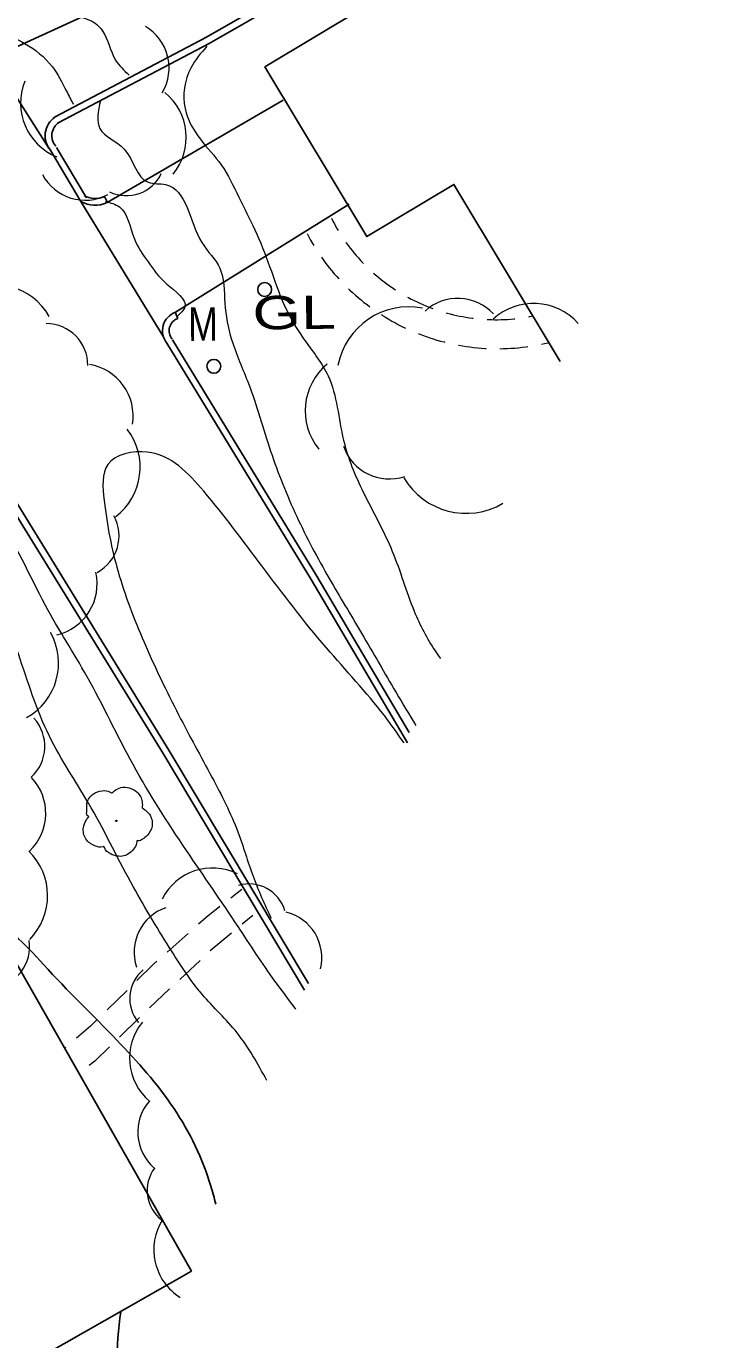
# Model space of a CAD drawing. Extents: x 2361708 to 2370558, y 6977955 to 6991887.
# Drawn here: x 2366409.9 to 2366507.2, y 6982252.6 to 6982441.6 of the extents above; entities that cross this region are included whole.
import ezdxf

# ---------------------------------------------------------------- set-up
doc = ezdxf.new("R2010")
doc.units = 0
doc.header["$LTSCALE"] = 1.9
for name, color, linetype, lineweight in [('11', 7, 'Continuous', 25), ('13', 7, 'Continuous', 13), ('2', 7, 'Continuous', 25), ('20', 7, 'Continuous', 25), ('29', 7, 'Continuous', 13), ('31', 7, 'Continuous', 13), ('35', 7, 'Continuous', 13)]:
    doc.layers.add(name, color=color, linetype=linetype, lineweight=lineweight)

msp = doc.modelspace()

# ---------------------------------------------------------------- linework, layer by layer
at = {"layer": '11'}
msp.add_lwpolyline([(2366507.198, 6982444.204), (2366494.262, 6982465.741), (2366444.245, 6982435.713), (2366458.908, 6982411.302), (2366471.417, 6982418.811), (2366486.701, 6982393.346)], dxfattribs=at)
msp.add_lwpolyline([(2366433.694, 6982262.485), (2366408.48, 6982306.817), (2366404.472, 6982304.538), (2366399.142, 6982313.908), (2366378.105, 6982301.958), (2366376.6, 6982304.603), (2366365.44, 6982298.237), (2366366.518, 6982296.337), (2366348.236, 6982285.952), (2366361.113, 6982263.304), (2366377.793, 6982272.783), (2366385.218, 6982259.713), (2366392.151, 6982263.649), (2366402.799, 6982244.92)], close=True, dxfattribs=at)
at = {"layer": '13'}
for p, q in [((2366440.932, 6982317.366), (2366439.354, 6982316.131)), ((2366442.517, 6982313.641), (2366440.98, 6982312.366)), ((2366433.192, 6982311.032), (2366430.207, 6982308.374)), ((2366434.909, 6982307.179), (2366431.995, 6982304.441)), ((2366424.409, 6982302.868), (2366421.555, 6982300.071)), ((2366430.537, 6982303.077), (2366427.623, 6982300.339)), ((2366426.196, 6982298.946), (2366423.333, 6982296.148)), ((2366415.636, 6982294.715), (2366415.497, 6982294.593))]:
    msp.add_line(p, q, dxfattribs=at)
for points in [[(2366453.803, 6982413.953), (2366454.017, 6982413.545), (2366454.231, 6982413.138), (2366454.455, 6982412.729), (2366454.688, 6982412.332), (2366454.77, 6982412.203)], [(2366450.294, 6982411.75), (2366450.548, 6982411.272), (2366450.813, 6982410.805), (2366451.077, 6982410.337), (2366451.28, 6982410.009)], [(2366455.856, 6982410.523), (2366455.947, 6982410.404), (2366456.221, 6982410.026), (2366456.504, 6982409.659), (2366456.788, 6982409.292), (2366457.081, 6982408.935), (2366457.374, 6982408.587), (2366457.678, 6982408.24), (2366457.981, 6982407.893), (2366458.304, 6982407.556), (2366458.405, 6982407.447)], [(2366452.376, 6982408.34), (2366452.559, 6982408.082), (2366452.873, 6982407.645), (2366453.197, 6982407.208), (2366453.531, 6982406.791), (2366453.876, 6982406.374), (2366454.219, 6982405.957), (2366454.573, 6982405.55), (2366454.876, 6982405.223)], [(2366459.849, 6982406.071), (2366459.969, 6982405.962), (2366460.312, 6982405.655), (2366460.665, 6982405.358), (2366461.028, 6982405.072), (2366461.391, 6982404.785), (2366461.764, 6982404.509), (2366462.136, 6982404.232), (2366462.519, 6982403.976), (2366462.901, 6982403.72), (2366463.021, 6982403.641)], [(2366456.27, 6982403.787), (2366456.452, 6982403.618), (2366456.845, 6982403.252), (2366457.249, 6982402.886), (2366457.662, 6982402.54), (2366458.075, 6982402.194), (2366458.488, 6982401.848), (2366458.921, 6982401.522), (2366459.335, 6982401.216)], [(2366464.731, 6982402.607), (2366464.882, 6982402.528), (2366465.284, 6982402.313), (2366465.696, 6982402.106), (2366466.118, 6982401.91), (2366466.53, 6982401.714), (2366466.962, 6982401.528), (2366467.384, 6982401.342), (2366467.815, 6982401.176), (2366468.237, 6982401.01), (2366468.378, 6982400.961)], [(2366460.985, 6982400.082), (2366461.137, 6982399.983), (2366461.589, 6982399.697), (2366462.052, 6982399.421), (2366462.514, 6982399.146), (2366462.997, 6982398.89), (2366463.469, 6982398.635), (2366463.952, 6982398.389), (2366464.434, 6982398.154), (2366464.474, 6982398.134)], [(2366470.284, 6982400.35), (2366470.444, 6982400.301), (2366470.885, 6982400.186), (2366471.336, 6982400.07), (2366471.787, 6982399.964), (2366472.238, 6982399.878), (2366472.689, 6982399.793), (2366473.14, 6982399.707), (2366473.6, 6982399.631), (2366474.061, 6982399.576), (2366474.201, 6982399.557)], [(2366476.193, 6982399.386), (2366476.353, 6982399.377), (2366476.823, 6982399.362), (2366477.283, 6982399.356), (2366477.743, 6982399.351), (2366478.203, 6982399.365), (2366478.663, 6982399.379), (2366479.123, 6982399.404), (2366479.582, 6982399.438), (2366480.042, 6982399.482), (2366480.192, 6982399.494)], [(2366482.169, 6982399.783), (2366482.329, 6982399.805), (2366482.788, 6982399.899), (2366482.858, 6982399.91)], [(2366466.312, 6982397.342), (2366466.422, 6982397.303), (2366466.924, 6982397.108), (2366467.426, 6982396.922), (2366467.938, 6982396.747), (2366468.449, 6982396.582), (2366468.971, 6982396.427), (2366469.492, 6982396.282), (2366470.013, 6982396.147), (2366470.114, 6982396.118)], [(2366472.068, 6982395.687), (2366472.118, 6982395.677), (2366472.649, 6982395.592), (2366473.179, 6982395.507), (2366473.721, 6982395.432), (2366474.251, 6982395.367), (2366474.791, 6982395.313), (2366475.332, 6982395.268), (2366475.862, 6982395.233), (2366476.042, 6982395.224)], [(2366478.043, 6982395.183), (2366478.563, 6982395.188), (2366479.102, 6982395.213), (2366479.642, 6982395.238), (2366480.182, 6982395.274), (2366480.712, 6982395.329), (2366481.251, 6982395.384), (2366481.79, 6982395.449), (2366482.03, 6982395.481)], [(2366483.997, 6982395.83), (2366484.436, 6982395.924), (2366484.965, 6982396.049), (2366485.055, 6982396.07)], [(2366437.775, 6982314.907), (2366435.77, 6982313.337), (2366434.689, 6982312.366)], [(2366439.441, 6982311.092), (2366436.385, 6982308.563), (2366436.365, 6982308.543)], [(2366428.71, 6982307.05), (2366428.223, 6982306.615), (2366425.836, 6982304.272)], [(2366420.129, 6982298.678), (2366419.138, 6982297.708), (2366417.154, 6982296.009)], [(2366421.906, 6982294.754), (2366419.776, 6982292.674), (2366418.972, 6982292.046)]]:
    msp.add_lwpolyline(points, dxfattribs=at)
at = {"layer": '2'}
for p, q in [((2366408.207, 6982438.471), (2366438.885, 6982452.534)), ((2366403.195, 6982439.713), (2366413.175, 6982424.037)), ((2366421.56, 6982416.197), (2366446.861, 6982430.958)), ((2366413.468, 6982423.66), (2366417.758, 6982416.381)), ((2366414.294, 6982424.148), (2366418.584, 6982416.869)), ((2366417.758, 6982416.381), (2366429.695, 6982396.773)), ((2366421.172, 6982417.073), (2366421.6, 6982416.217)), ((2366431.371, 6982400.43), (2366456.354, 6982415.998)), ((2366431.71, 6982399.532), (2366431.341, 6982400.419))]:
    msp.add_line(p, q, dxfattribs=at)
for points in [[(2366480.97, 6982465.875), (2366435.765, 6982439.953), (2366414.082, 6982428.526)], [(2366481.448, 6982465.039), (2366436.223, 6982439.107), (2366414.53, 6982427.68)], [(2366449.94, 6982302.901), (2366429.595, 6982336.919), (2366401.774, 6982382.087), (2366385.698, 6982408.905)], [(2366450.491, 6982303.857), (2366430.42, 6982337.417), (2366402.599, 6982382.585), (2366386.523, 6982409.403)], [(2366430.153, 6982395.968), (2366450.868, 6982361.953), (2366464.742, 6982338.474)], [(2366430.969, 6982396.465), (2366451.693, 6982362.451), (2366464.968, 6982339.976)]]:
    msp.add_lwpolyline(points, dxfattribs=at)
for centre, radius, start, end in [((2366415.873, 6982425.829), 3.238, 123.58056, 222.04299), ((2366415.873, 6982425.829), 2.278, 123.58056, 222.04299), ((2366419.841, 6982420.068), 4.235, 240.54479, 293.94579), ((2366419.841, 6982420.068), 3.275, 240.54479, 293.94579), ((2366432.36, 6982397.763), 2.845, 110.3611, 219.11646), ((2366432.36, 6982397.763), 1.885, 110.3611, 219.11646)]:
    msp.add_arc(centre, radius, start, end, dxfattribs=at)
at = {"layer": '20'}
for centre in [(2366444.2, 6982403.702), (2366436.895, 6982392.652)]:
    msp.add_circle(centre, 1, dxfattribs=at)
at = {"layer": '29'}
msp.add_circle((2366422.877, 6982327.245), 0.1, dxfattribs=at)
for centre, radius, start, end in [((2366423.486, 6982435.564), 6.974, 329.28098, 59.28098), ((2366417.461, 6982430.532), 8.365, 157.91833, 247.91833), ((2366424.555, 6982425.575), 8.365, 320.82649, 50.82649), ((2366418.401, 6982423.522), 6.974, 207.9156, 297.9156), ((2366424.315, 6982422.772), 5.573, 244.42579, 334.42579), ((2366405.381, 6982395.397), 8.997, 29.56351, 119.56351), ((2366464.962, 6982390.802), 10.407, 79.1306, 169.1306), ((2366471.987, 6982395.495), 6.934, 42.56456, 132.56456), ((2366482.871, 6982393.008), 8.676, 42.13515, 132.13515), ((2366412.785, 6982392.793), 5.995, 359.82459, 89.82459), ((2366417.787, 6982385.521), 7.501, 350.68161, 80.68161), ((2366458.706, 6982386.26), 8.676, 129.44714, 219.44714), ((2366417.301, 6982378.15), 8.997, 307.43723, 37.43723), ((2366462.108, 6982383.381), 6.934, 198.86671, 288.86671), ((2366473.183, 6982381.9), 10.407, 210.52909, 300.52909), ((2366417.272, 6982368.273), 5.995, 298.54349, 28.54349), ((2366412.611, 6982361.328), 7.501, 282.99706, 12.99706), ((2366405.575, 6982349.956), 8.997, 299.29687, 29.29687), ((2366406.599, 6982337.973), 5.995, 312.30144, 42.30144), ((2366405.227, 6982328.337), 7.501, 313.61711, 43.61711), ((2366403.995, 6982316.479), 8.997, 315.60719, 45.60719), ((2366436.695, 6982312.367), 8.101, 63.50598, 153.50598), ((2366441.94, 6982312.776), 5.398, 16.25426, 106.25426), ((2366432.182, 6982308.368), 6.754, 108.80754, 198.80754), ((2366445.676, 6982307.561), 6.754, 346.31925, 76.31925), ((2366404.416, 6982309.175), 5.995, 278.36944, 8.36944), ((2366430.204, 6982301.679), 5.398, 129.72641, 219.72641), ((2366432.865, 6982293.136), 8.101, 140.37733, 230.37733), ((2366432.7, 6982282.465), 6.754, 139.24091, 229.24091), ((2366432.699, 6982274.068), 5.398, 142.75118, 232.75118), ((2366436.366, 6982265.545), 8.101, 147.8408, 237.8408)]:
    msp.add_arc(centre, radius, start, end, dxfattribs=at)
for points in [[(2366418.911, 6982327.817), (2366418.931, 6982327.828), (2366418.85, 6982327.897), (2366418.614, 6982328.525), (2366418.652, 6982329.805), (2366419.54, 6982331.103), (2366420.845, 6982331.586), (2366421.967, 6982331.396), (2366422.198, 6982331.269), (2366422.268, 6982331.269), (2366422.318, 6982331.31), (2366422.665, 6982331.603), (2366423.531, 6982332.051), (2366424.742, 6982331.983), (2366425.858, 6982331.393), (2366426.591, 6982329.97), (2366426.599, 6982329.111)], [(2366426.589, 6982329.131), (2366427.729, 6982328.071), (2366428.014, 6982326.484), (2366427.307, 6982325.157), (2366426.652, 6982324.611), (2366425.984, 6982324.394), (2366425.834, 6982324.383), (2366425.815, 6982324.273), (2366425.494, 6982323.37), (2366423.955, 6982322.205), (2366422.062, 6982322.487), (2366421.163, 6982323.428), (2366421.092, 6982323.558), (2366420.972, 6982323.536), (2366419.761, 6982323.655), (2366418.491, 6982324.653), (2366418.146, 6982326.29), (2366418.516, 6982327.314), (2366418.842, 6982327.757), (2366418.911, 6982327.807)]]:
    msp.add_spline(points, degree=3, dxfattribs=at)
at = {"layer": '31', "lineweight": 25}
for points in [[(2366437.182, 6982272.119), (2366436.478, 6982274.692), (2366431.131, 6982285.902), (2366422.987, 6982295.664), (2366412.413, 6982306.565), (2366408.243, 6982310.755), (2366398.627, 6982315.513), (2366394.531, 6982317.185)], [(2366424.84, 6982240.77), (2366424.187, 6982242.174), (2366423.509, 6982256.618)]]:
    msp.add_spline(points, degree=3, dxfattribs=at)
at = {"layer": '35'}
for points in [[(2366382.922, 6982861.251), (2366380.257, 6982859.665), (2366372.65, 6982850.962), (2366370.566, 6982842.942), (2366371.881, 6982836.064), (2366373.934, 6982830.524), (2366377.527, 6982823.937), (2366379.318, 6982818.584), (2366382.534, 6982807.454), (2366387.31, 6982798.429), (2366394.727, 6982792.56), (2366398.95, 6982784.829), (2366403.53, 6982777.573), (2366405.778, 6982770.374), (2366406.928, 6982765.104), (2366408.444, 6982755.039), (2366408.701, 6982742.78), (2366411.114, 6982732.943), (2366415.493, 6982726.804), (2366422.364, 6982720.449), (2366422.656, 6982720.212), (2366426.278, 6982715.866), (2366426.706, 6982711.92), (2366427.041, 6982705.043), (2366429.311, 6982696.634), (2366432.824, 6982691.097), (2366438.218, 6982683.368), (2366438.706, 6982678.313), (2366435.554, 6982671.082), (2366435.6, 6982661.102), (2366432.179, 6982653.849), (2366430.358, 6982642.291), (2366431.939, 6982633.876), (2366432.428, 6982628.67), (2366427.3, 6982625.252), (2366422.187, 6982620.303), (2366411.011, 6982613.596), (2366401.31, 6982608.413), (2366389.859, 6982599.974), (2366377.935, 6982590.85), (2366368.381, 6982582.889), (2366358.008, 6982576.92), (2366350.914, 6982573.012), (2366345.686, 6982567.552), (2366342.308, 6982559.96), (2366345.313, 6982553.118), (2366349.203, 6982544.754), (2366352.385, 6982539.344), (2366355.804, 6982530.987), (2366360.814, 6982523.714), (2366365.289, 6982515.836), (2366371.123, 6982510.161), (2366377.259, 6982508.57), (2366380.741, 6982509.363), (2366382.407, 6982506.708), (2366384.016, 6982502.584), (2366382.344, 6982498.537), (2366381.598, 6982495.02), (2366382.985, 6982492.163), (2366387.012, 6982490.461), (2366388.886, 6982485.779), (2366391.028, 6982481.449), (2366393.832, 6982476.806), (2366393.153, 6982474.609), (2366390.976, 6982472.219), (2366392.011, 6982466.338), (2366394.788, 6982461.484), (2366398.613, 6982454.61), (2366401.47, 6982448.717), (2366403.744, 6982443.038), (2366409.672, 6982439.115), (2366413.643, 6982435.792), (2366415.717, 6982432.212), (2366416.675, 6982430.351)], [(2366418.158, 6982581.362), (2366424.164, 6982577.569), (2366431.809, 6982574.972), (2366442.808, 6982569.977), (2366450.175, 6982572.316), (2366455.853, 6982574.691), (2366456.416, 6982569.166), (2366453.865, 6982560.812), (2366450.049, 6982556.165), (2366446.605, 6982546.082), (2366444.002, 6982540.067), (2366439.577, 6982535.344), (2366431.293, 6982530.495), (2366420.757, 6982524.724), (2366408.598, 6982517.188), (2366398.07, 6982508.548), (2366392.384, 6982501.734), (2366392.983, 6982497.729), (2366397.185, 6982493.279), (2366399.205, 6982489.068), (2366401.375, 6982480.688), (2366401.9, 6982475.002), (2366405.271, 6982468.544), (2366410.364, 6982461.972), (2366413.375, 6982457.661), (2366414.894, 6982452.505), (2366414.08, 6982448.757), (2366414.425, 6982443.96), (2366419.03, 6982442.474), (2366420.855, 6982440.941), (2366422.765, 6982436.719), (2366424.696, 6982434.558)], [(2366448.706, 6982300.17), (2366445.678, 6982304.201), (2366440.393, 6982312.031), (2366432.968, 6982322.991), (2366425.28, 6982335.348), (2366418.669, 6982347.996), (2366412.671, 6982358.259), (2366405.42, 6982370.991), (2366399.79, 6982377.188), (2366395.262, 6982383.335), (2366388.936, 6982389.195), (2366382.674, 6982396.676), (2366375.551, 6982403.258), (2366368.628, 6982405.622), (2366365.413, 6982409.262), (2366363.69, 6982414.806), (2366363.431, 6982423.144), (2366358.581, 6982432.638), (2366352.023, 6982438.676), (2366345.159, 6982445.391), (2366342.251, 6982450.394), (2366336.674, 6982460.611), (2366327.373, 6982471.023), (2366322.017, 6982474.802), (2366314.268, 6982476.838), (2366307.329, 6982478.772), (2366302.374, 6982484.475), (2366296.384, 6982489.759), (2366292.297, 6982495.67), (2366290.885, 6982504.277), (2366287.599, 6982514.377), (2366283.173, 6982525.485), (2366274.551, 6982536.193), (2366266.71, 6982542.589), (2366256.806, 6982550.305), (2366248.777, 6982550.108), (2366237.503, 6982544.161), (2366230.164, 6982538.781)], [(2366435.897, 6982438.714), (2366433.587, 6982435.562), (2366432.752, 6982429.734), (2366434.964, 6982425.315), (2366437.96, 6982421.633), (2366440.473, 6982417.007), (2366442.778, 6982412.298), (2366444.919, 6982407.029), (2366447.032, 6982401.438), (2366449.788, 6982396.625), (2366453.319, 6982391.288), (2366455.547, 6982382.029), (2366458.388, 6982374.535), (2366462.56, 6982366.025), (2366465.712, 6982357.414), (2366468.727, 6982351.693), (2366469.497, 6982350.6)], [(2366420.58, 6982430.868), (2366420.519, 6982426.848), (2366423.987, 6982423.9), (2366427.473, 6982419.123), (2366429.956, 6982418.797), (2366435.165, 6982410.476), (2366437.751, 6982406.78), (2366438.489, 6982401.717), (2366439.449, 6982396.506), (2366441.879, 6982390.169), (2366445.062, 6982380.459), (2366448.811, 6982371.054), (2366453.477, 6982362.138), (2366458.152, 6982354.232), (2366463.113, 6982345.699), (2366465.958, 6982340.966)], [(2366421.318, 6982416.374), (2366423.306, 6982415.594), (2366425.419, 6982411.093), (2366427.431, 6982407.672), (2366430.132, 6982404.488), (2366432.733, 6982401.212), (2366431.567, 6982399.791)], [(2366464.252, 6982338.469), (2366461.415, 6982342.393), (2366453.082, 6982352.144), (2366443.799, 6982363.926), (2366435.436, 6982374.667), (2366427.332, 6982380.31), (2366421.668, 6982378.546), (2366421.128, 6982373.331), (2366423.115, 6982363.149), (2366426.873, 6982352.944), (2366431.832, 6982342.511), (2366436.618, 6982333.526), (2366440.342, 6982325.691), (2366442.534, 6982319.271), (2366445.131, 6982313.246)], [(2366444.503, 6982289.919), (2366440.238, 6982296.759), (2366435.205, 6982302.301), (2366430.541, 6982308.967), (2366424.951, 6982318.424), (2366418.862, 6982329.817), (2366413.25, 6982339.424), (2366408.788, 6982351.262), (2366404.432, 6982361.321), (2366399.051, 6982368.65)]]:
    msp.add_spline(points, degree=3, dxfattribs=at)

# ---------------------------------------------------------------- texts
at = {"layer": '20'}
for s, width, p in [('  GL', 1.4, (2366437.475, 6982397.897)), ('M', 0.8, (2366433.22, 6982396.307))]:
    msp.add_text(s, height=4.8, rotation=0.545, dxfattribs=dict(at, width=width)).set_placement(p)

doc.saveas('drawing.dxf')
